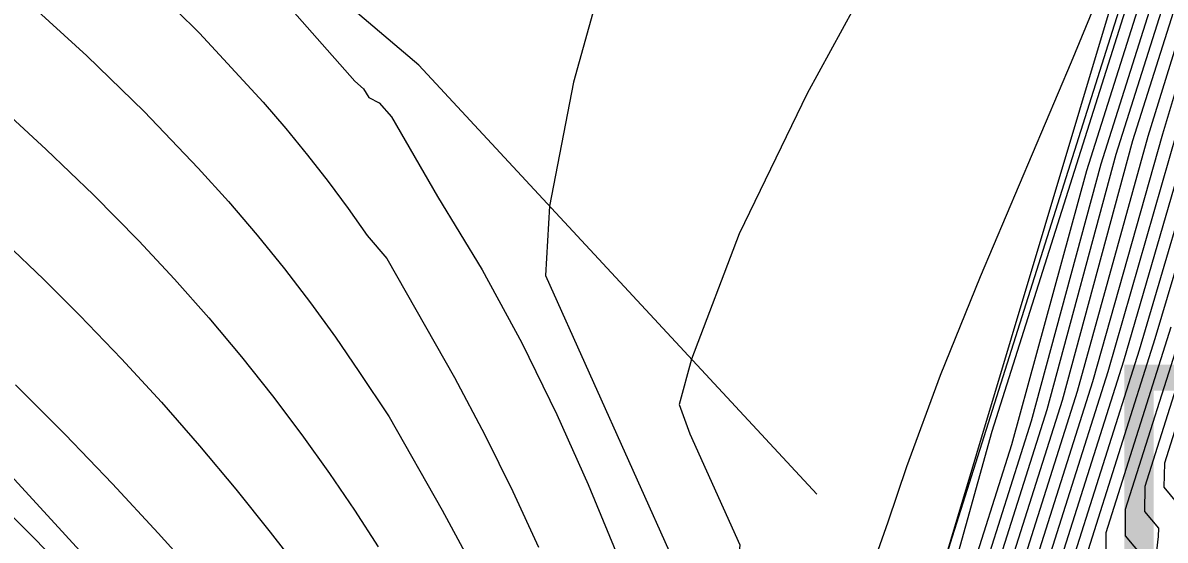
# Model space of a CAD drawing. Extents: x 2356077 to 2359823, y 225951 to 227822.
# Drawn here: x 2357545.33 to 2357557.39, y 226765.73 to 226771.19 of the extents above; entities that cross this region are included whole.
import ezdxf

# ---------------------------------------------------------------- set-up
doc = ezdxf.new("R2010")
doc.units = 0
for name, color, linetype in [('DTM Contours Major', 7, 'Continuous'), ('DTM Contours Minor', 7, 'Continuous'), ('Exist DTM Breakline', 7, 'Continuous'), ('Exist DTM Breakline Cogo Number', 7, 'Continuous'), ('Exist DTM Breakline Underwater', 7, 'Continuous'), ('Exist DTM Drainline', 7, 'Continuous'), ('PH Exist DTM Breakline', 7, 'Continuous')]:
    doc.layers.add(name, color=color, linetype=linetype)

msp = doc.modelspace()

# ---------------------------------------------------------------- linework, layer by layer
at = {"layer": 'DTM Contours Major'}
for points in [[(2357560.405, 226782.181), (2357555.558, 226766.882), (2357554.431, 226762.821), (2357554.749, 226762.447), (2357554.973, 226762.295), (2357555.112, 226762.189), (2357555.143, 226761.978), (2357555.186, 226761.937), (2357555.232, 226761.907), (2357555.264, 226761.815), (2357555.307, 226761.77), (2357555.333, 226761.643), (2357555.351, 226761.467), (2357555.407, 226760.545), (2357555.601, 226755.512)], [(2357557.903, 226772.248), (2357557.207, 226769.996), (2357556.46, 226767.303), (2357555.516, 226764.322), (2357555.547, 226763.985), (2357555.967, 226763.491), (2357555.91, 226763.22), (2357555.978, 226762.768), (2357555.822, 226762.25), (2357555.813, 226761.963), (2357555.674, 226761.513), (2357555.597, 226761.185), (2357555.734, 226757.624), (2357555.742, 226756.976), (2357555.786, 226755.734)], [(2357547.933, 226771.601), (2357548.831, 226770.579), (2357548.924, 226770.498), (2357548.98, 226770.406), (2357549.089, 226770.351), (2357549.22, 226770.204), (2357549.705, 226769.362), (2357550.178, 226768.588), (2357550.597, 226767.817), (2357550.967, 226767.059), (2357551.296, 226766.321), (2357551.588, 226765.614)], [(2357557.954, 226770.112), (2357557.281, 226767.858), (2357556.555, 226765.564), (2357556.562, 226765.268), (2357556.81, 226764.976), (2357556.752, 226764.771), (2357556.844, 226764.461), (2357556.746, 226763.828), (2357556.513, 226763.077), (2357556.37, 226762.342), (2357555.845, 226760.647), (2357555.859, 226759.953), (2357555.962, 226757.253), (2357555.956, 226756.888), (2357555.943, 226756.701), (2357555.996, 226756.505), (2357555.96, 226756.507), (2357555.958, 226756.447), (2357555.947, 226756.375), (2357555.952, 226755.734)], [(2357545.251, 226767.372), (2357545.773, 226766.851), (2357546.274, 226766.329), (2357546.757, 226765.808), (2357547.222, 226765.293), (2357547.669, 226764.785), (2357549.252, 226762.953), (2357549.293, 226762.844), (2357549.284, 226762.759), (2357549.419, 226762.65), (2357549.39, 226762.584), (2357551.295, 226760.689), (2357551.614, 226760.322), (2357551.676, 226760.238), (2357551.875, 226760.095), (2357551.993, 226759.93), (2357552.117, 226759.772), (2357554.335, 226757.437), (2357554.804, 226756.871), (2357555.119, 226756.355), (2357555.157, 226755.913)]]:
    msp.add_lwpolyline(points, dxfattribs=at)
at = {"layer": 'DTM Contours Minor'}
for points in [[(2357560.631, 226783.107), (2357555.118, 226765.704), (2357554.687, 226764.317), (2357554.585, 226763.971), (2357554.504, 226763.672), (2357554.384, 226763.14), (2357554.322, 226762.901), (2357554.284, 226762.78), (2357554.226, 226762.647), (2357554.205, 226762.613), (2357554.302, 226762.598), (2357554.333, 226762.57), (2357554.255, 226762.535), (2357554.381, 226762.361), (2357554.848, 226761.735), (2357554.933, 226761.628), (2357555.12, 226761.432), (2357555.202, 226761.306), (2357555.267, 226761.139), (2357555.328, 226760.956), (2357555.384, 226760.022), (2357555.575, 226755.058)], [(2357560.409, 226781.787), (2357556.558, 226769.633), (2357555.766, 226766.741), (2357554.658, 226763.244), (2357554.742, 226762.951), (2357555.337, 226762.25), (2357555.365, 226761.852), (2357555.363, 226761.733), (2357555.371, 226761.586), (2357555.57, 226756.368), (2357555.636, 226755.174), (2357555.764, 226755.306), (2357555.382, 226752.153), (2357555.22, 226751.974), (2357554.748, 226751.381), (2357554.597, 226751.14), (2357554.462, 226750.979), (2357553.335, 226749.949), (2357553.118, 226749.671), (2357551.381, 226743.777), (2357550.748, 226741.878), (2357550.185, 226739.966), (2357549.528, 226738.033)], [(2357560.404, 226781.363), (2357556.709, 226769.702), (2357555.974, 226766.99), (2357554.882, 226763.542), (2357554.94, 226763.213), (2357555.476, 226762.582), (2357555.486, 226762.343), (2357555.479, 226762.068), (2357555.463, 226761.788), (2357555.481, 226761.742), (2357555.453, 226761.65), (2357555.446, 226760.726), (2357555.607, 226756.505), (2357555.674, 226755.314)], [(2357560.399, 226780.942), (2357556.87, 226769.803), (2357556.141, 226767.11), (2357555.096, 226763.81), (2357555.142, 226763.471), (2357555.639, 226762.885), (2357555.621, 226762.674), (2357555.667, 226762.332), (2357555.579, 226761.949), (2357555.591, 226761.814), (2357555.527, 226761.606), (2357555.52, 226760.946), (2357555.569, 226758.982), (2357555.643, 226756.696), (2357555.711, 226755.454)], [(2357560.395, 226780.522), (2357557.046, 226769.949), (2357556.301, 226767.207), (2357555.307, 226764.069), (2357555.344, 226763.728), (2357555.804, 226763.187), (2357555.763, 226762.958), (2357555.824, 226762.552), (2357555.699, 226762.102), (2357555.702, 226761.888), (2357555.601, 226761.56), (2357555.553, 226761.215), (2357555.666, 226758.263), (2357555.681, 226757.56), (2357555.688, 226756.879), (2357555.749, 226755.594)], [(2357558.007, 226772.169), (2357557.361, 226770.021), (2357556.621, 226767.404), (2357555.724, 226764.573), (2357555.75, 226764.242), (2357556.121, 226763.805), (2357556.061, 226763.468), (2357556.132, 226762.981), (2357555.958, 226762.419), (2357555.925, 226762.039), (2357555.747, 226761.464), (2357555.643, 226761.102), (2357555.775, 226757.675), (2357555.793, 226757.073), (2357555.785, 226756.345), (2357555.796, 226756.184)], [(2357551.526, 226771.948), (2357551.142, 226770.567), (2357550.889, 226769.261), (2357550.847, 226768.527), (2357552.231, 226765.445), (2357552.285, 226764.987), (2357552.16, 226763.766), (2357552.273, 226763.492), (2357552.483, 226763.166), (2357552.615, 226762.947), (2357552.663, 226762.53), (2357553.264, 226761.933), (2357553.372, 226761.797), (2357553.774, 226761.258), (2357553.882, 226761.128), (2357554.902, 226760.055), (2357555.11, 226759.758), (2357555.258, 226759.422), (2357555.309, 226758.636), (2357555.466, 226754.562)], [(2357554.472, 226772.029), (2357553.608, 226770.448), (2357552.893, 226768.968), (2357552.389, 226767.645), (2357552.257, 226767.166), (2357552.37, 226766.858), (2357552.898, 226765.683), (2357552.853, 226765.162), (2357552.703, 226763.689), (2357552.718, 226763.366), (2357552.907, 226763.069), (2357553.01, 226762.926), (2357553.116, 226762.786), (2357553.199, 226762.531), (2357553.538, 226762.194), (2357553.655, 226762.057), (2357554.187, 226761.343), (2357554.998, 226760.489), (2357555.154, 226760.229), (2357555.281, 226759.933), (2357555.334, 226759.09), (2357555.503, 226754.711)], [(2357556.892, 226771.983), (2357556.396, 226770.779), (2357555.437, 226768.513), (2357555.015, 226767.473), (2357554.659, 226766.509), (2357554.46, 226765.925), (2357554.253, 226765.337), (2357553.87, 226764.557), (2357553.715, 226763.04), (2357553.761, 226762.956), (2357553.813, 226762.879), (2357553.691, 226762.575), (2357553.876, 226762.391), (2357554.085, 226762.12), (2357554.502, 226761.559), (2357554.646, 226761.394), (2357555.1, 226760.917), (2357555.215, 226760.702), (2357555.305, 226760.445), (2357555.36, 226759.551), (2357555.539, 226754.879)], [(2357546.465, 226771.806), (2357547.192, 226771.087), (2357547.865, 226770.357), (2357548.103, 226770.078), (2357548.332, 226769.799), (2357548.551, 226769.518), (2357548.762, 226769.235), (2357548.964, 226768.951), (2357549.171, 226768.707), (2357549.886, 226767.452), (2357550.206, 226766.846), (2357550.5, 226766.246), (2357550.774, 226765.659)], [(2357538.417, 226771.561), (2357539.457, 226770.811), (2357540.45, 226770.076), (2357540.927, 226769.713), (2357541.39, 226769.355), (2357541.824, 226769.012), (2357542.245, 226768.672), (2357542.655, 226768.331), (2357543.056, 226767.99), (2357543.451, 226767.646), (2357544.007, 226767.143), (2357544.506, 226766.675), (2357544.839, 226766.355), (2357545.37, 226765.831), (2357546.446, 226764.741), (2357547.544, 226763.623), (2357548.42, 226762.751), (2357548.741, 226762.439), (2357549.158, 226762.041), (2357551.7, 226759.651), (2357551.942, 226759.42), (2357554.28, 226756.96), (2357554.744, 226756.381), (2357555.096, 226755.844)], [(2357545.364, 226771.428), (2357546.001, 226770.847), (2357546.609, 226770.258), (2357547.18, 226769.662), (2357547.498, 226769.309), (2357547.801, 226768.954), (2357548.09, 226768.597), (2357548.365, 226768.238), (2357548.627, 226767.878), (2357548.875, 226767.516), (2357549.195, 226767.034), (2357549.755, 226766.05), (2357550.015, 226765.568)], [(2357545.056, 226770.332), (2357545.575, 226769.858), (2357546.074, 226769.379), (2357546.551, 226768.895), (2357546.929, 226768.489), (2357547.29, 226768.08), (2357547.635, 226767.67), (2357547.962, 226767.258), (2357548.272, 226766.847), (2357548.566, 226766.436), (2357548.829, 226766.049), (2357549.079, 226765.663)], [(2357557.513, 226770.045), (2357556.784, 226767.511), (2357555.932, 226764.822), (2357555.953, 226764.499), (2357556.267, 226764.128), (2357556.269, 226764.099), (2357556.22, 226763.708), (2357556.286, 226763.193), (2357556.1, 226762.595), (2357556.036, 226762.115), (2357555.69, 226760.999), (2357555.84, 226757.094), (2357555.861, 226756.014), (2357555.958, 226756.113), (2357555.866, 226755.416), (2357555.445, 226751.948), (2357554.787, 226751.119), (2357554.712, 226750.987), (2357553.827, 226750.178), (2357553.646, 226749.899), (2357551.339, 226742.071), (2357550.524, 226739.555), (2357549.756, 226736.95)], [(2357557.662, 226770.068), (2357556.949, 226767.623), (2357556.14, 226765.07), (2357556.156, 226764.755), (2357556.45, 226764.409), (2357556.428, 226764.326), (2357556.441, 226763.944), (2357556.439, 226763.405), (2357556.239, 226762.76), (2357556.147, 226762.191), (2357555.742, 226760.881), (2357555.798, 226759.31), (2357555.882, 226757.123), (2357555.898, 226756.154), (2357555.99, 226756.248), (2357555.894, 226755.522), (2357555.457, 226751.912), (2357554.827, 226751.118), (2357554.755, 226750.989), (2357553.909, 226750.216), (2357553.733, 226749.936), (2357551.332, 226741.787), (2357550.489, 226739.176)], [(2357557.809, 226770.09), (2357557.114, 226767.738), (2357556.347, 226765.318), (2357556.359, 226765.012), (2357556.631, 226764.692), (2357556.589, 226764.55), (2357556.646, 226764.197), (2357556.592, 226763.617), (2357556.377, 226762.92), (2357556.259, 226762.266), (2357555.793, 226760.764), (2357555.813, 226760.027), (2357555.922, 226757.182), (2357555.911, 226756.779), (2357555.905, 226756.683), (2357555.955, 226756.362), (2357555.923, 226756.325), (2357555.913, 226756.257)], [(2357545.148, 226768.869), (2357545.545, 226768.489), (2357545.929, 226768.106), (2357546.369, 226767.649), (2357546.79, 226767.19), (2357547.192, 226766.731), (2357547.575, 226766.273), (2357547.94, 226765.819), (2357548.286, 226765.371)], [(2357557.957, 226768.363), (2357557.382, 226766.547), (2357557.375, 226766.293), (2357557.511, 226766.133)], [(2357557.787, 226768.234), (2357557.175, 226766.302), (2357557.172, 226766.037), (2357557.321, 226765.861), (2357557.317, 226765.772), (2357557.277, 226765.438), (2357557.41, 226765.281), (2357557.205, 226764.46), (2357556.92, 226763.541), (2357556.713, 226762.643), (2357556.512, 226761.952), (2357556.001, 226760.3), (2357555.996, 226759.721), (2357556.091, 226757.214), (2357556.067, 226756.956), (2357556.063, 226756.801), (2357556.103, 226756.822), (2357556.039, 226756.052)], [(2357557.618, 226768.106), (2357556.969, 226766.057), (2357556.969, 226765.781), (2357557.151, 226765.563), (2357557.08, 226765.211), (2357557.224, 226765.004), (2357557.052, 226764.25), (2357556.785, 226763.387), (2357556.597, 226762.532), (2357556.417, 226761.926), (2357555.949, 226760.415), (2357555.95, 226759.8), (2357556.042, 226757.414), (2357556.046, 226757.105), (2357556.023, 226756.839), (2357556.031, 226756.753), (2357556.028, 226756.686), (2357556.052, 226756.668), (2357556.01, 226755.946)], [(2357557.449, 226767.981), (2357556.762, 226765.811), (2357556.765, 226765.524), (2357556.985, 226765.266), (2357556.915, 226764.992), (2357557.035, 226764.731), (2357556.899, 226764.039), (2357556.649, 226763.233), (2357556.481, 226762.421), (2357555.897, 226760.53), (2357555.904, 226759.877), (2357556.002, 226757.332), (2357556.001, 226756.996), (2357555.987, 226756.815), (2357556.03, 226756.642), (2357555.996, 226756.631), (2357555.993, 226756.568), (2357555.981, 226756.491), (2357555.981, 226755.84)]]:
    msp.add_lwpolyline(points, dxfattribs=at)
at = {"layer": 'Exist DTM Breakline'}
msp.add_line((2357554.183, 226762.585), (2357560.647, 226784.157), dxfattribs=at)
at = {"layer": 'Exist DTM Breakline Underwater'}
msp.add_spline([(2357556.564, 226758.637), (2357564.307, 226781.559), (2357585.412, 226809.405), (2357614.858, 226803.405), (2357668.761, 226835.297), (2357689.369, 226869.515)], degree=3, dxfattribs=at)
at = {"layer": 'Exist DTM Drainline'}
msp.add_spline([(2357699.586, 226858.192), (2357670.366, 226820.782), (2357623.327, 226796.892), (2357587.218, 226772.268), (2357568.803, 226744.252), (2357555.19, 226717.62), (2357555.017, 226695.126), (2357553.473, 226672.759), (2357563.697, 226642.736), (2357576.526, 226627.993), (2357663.798, 226499.169), (2357732.721, 226415.647), (2357803.211, 226342.215), (2357874.586, 226264.309)], degree=3, dxfattribs=at)
at = {"layer": 'PH Exist DTM Breakline'}
for points in [[(2357553.711, 226766.221), (2357549.51, 226770.747), (2357541.718, 226777.349), (2357531.233, 226784.899), (2357521.607, 226792.105), (2357514.589, 226797.286), (2357508.637, 226800.762), (2357500.174, 226807.436), (2357492.835, 226814.554), (2357484.443, 226818.631), (2357477.555, 226822.423), (2357473.82, 226828.171), (2357469.375, 226833.98), (2357462.328, 226835.187), (2357455.274, 226835.923)], [(2357449.54, 226831.674), (2357457.14, 226828.218), (2357462.087, 226826.502), (2357466.896, 226823.962), (2357470.295, 226820.316), (2357473.526, 226813.752), (2357479.16, 226809.093), (2357487.535, 226804.28), (2357493.485, 226799.296), (2357499.419, 226796.029), (2357505.245, 226793.35), (2357512.025, 226789.804), (2357517.214, 226785.073), (2357521.682, 226779.233), (2357525.08, 226777.234), (2357531.51, 226773.973), (2357538.505, 226771.332), (2357544.382, 226767.304), (2357548.598, 226762.711), (2357550.249, 226759.589)]]:
    msp.add_lwpolyline(points, dxfattribs=at)

# ---------------------------------------------------------------- texts
at = {"layer": 'Exist DTM Breakline Cogo Number'}
msp.add_text('D1209', height=2.5, dxfattribs=at).set_placement((2357556.683, 226765.085))

doc.saveas('drawing.dxf')
